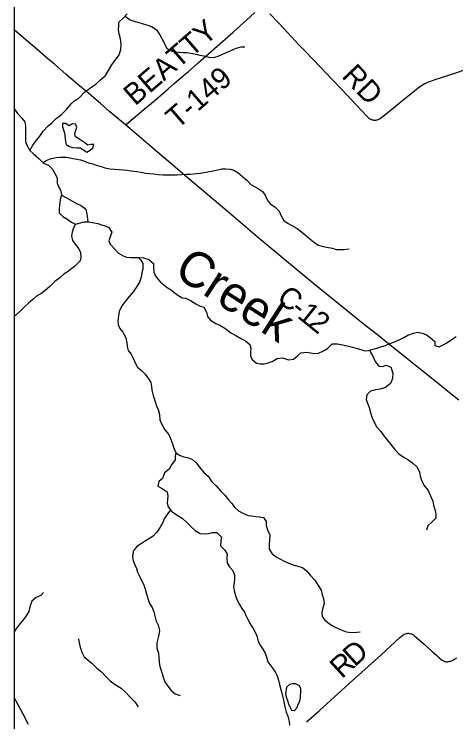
# Model space of a CAD drawing. Extents: x 0 to 34, y 0 to 22.
# Drawn here: x 24.788 to 25.964, y 16.977 to 18.863 of the extents above; entities that cross this region are included whole.
import ezdxf

# ---------------------------------------------------------------- set-up
doc = ezdxf.new("R2010")
doc.units = 0
for name, color, linetype in [('GM_X_Corporation', 7, 'Continuous'), ('GM_X_County_Road', 7, 'Continuous'), ('GM_X_County_Road_Text', 7, 'Continuous'), ('GM_X_Major_River', 7, 'Continuous'), ('GM_X_Minor_Lake', 7, 'Continuous'), ('GM_X_Minor_River', 7, 'Continuous'), ('GM_X_Minor_River_Text', 7, 'Continuous'), ('GM_X_State_Route', 7, 'Continuous'), ('GM_X_Township_Road', 7, 'Continuous'), ('GM_X_Township_Road_Text', 7, 'Continuous')]:
    doc.layers.add(name, color=color, linetype=linetype)

msp = doc.modelspace()

# ---------------------------------------------------------------- linework, layer by layer
at = {"layer": 'GM_X_Corporation'}
for points in [[(31.5875, 16.2767), (31.5875, 21.1059), (24.7875, 21.1059), (24.7875, 14.3059), (28.9316, 14.3059), (29.0116, 14.3654), (30.2271, 15.2782), (30.4064, 15.4161), (30.5426, 15.5161)], [(24.7875, 21.0754), (24.7875, 14.3059), (28.9316, 14.3059), (29.0116, 14.3654), (30.2271, 15.2782), (30.4064, 15.4161), (30.2965, 15.5727), (29.7308, 16.376), (29.4482, 16.7745), (28.3618, 18.3058), (27.7955, 19.0474), (27.3085, 19.7612), (27.122, 19.8586), (26.9873, 19.9283), (26.0175, 20.4289), (25.0178, 20.9472)]]:
    msp.add_lwpolyline(points, close=True, dxfattribs=at)
at = {"layer": 'GM_X_County_Road'}
for points in [[(25.0841, 18.5672), (25.0426, 18.6024), (25.0177, 18.624), (24.9809, 18.6555), (24.9572, 18.6755), (24.9251, 18.703), (24.895, 18.729), (24.8765, 18.7447), (24.8477, 18.7693), (24.8198, 18.7931), (24.7875, 18.8204)], [(25.9724, 17.8336), (25.9476, 17.8534), (25.9214, 17.8743), (25.8733, 17.9126), (25.8333, 17.9451), (25.8059, 17.9675), (25.785, 17.9842), (25.7553, 18.0077), (25.7256, 18.0313), (25.6945, 18.0561), (25.6649, 18.0798), (25.5958, 18.1356), (25.556, 18.1684), (25.4708, 18.2389), (25.4347, 18.2693), (25.354, 18.338), (25.2476, 18.4282), (25.2046, 18.4649), (25.152, 18.5095), (25.108, 18.5469), (25.0841, 18.5672)]]:
    msp.add_lwpolyline(points, dxfattribs=at)
at = {"layer": 'GM_X_Major_River'}
for points in [[(24.7875, 18.6102), (24.7881, 18.6091), (24.7964, 18.5977), (24.8077, 18.5855), (24.8156, 18.5756), (24.8178, 18.5646), (24.8174, 18.5551), (24.8173, 18.5387), (24.818, 18.5232), (24.8214, 18.5137), (24.8289, 18.4996), (24.8391, 18.4901), (24.8534, 18.4775), (24.8655, 18.4653), (24.8799, 18.4595), (24.8893, 18.4496), (24.8946, 18.4393), (24.9025, 18.426), (24.902, 18.4123), (24.9062, 18.4013), (24.9118, 18.3914), (24.9136, 18.3808), (24.9105, 18.3675), (24.9086, 18.3531), (24.9074, 18.3432), (24.9073, 18.3334), (24.9175, 18.3235), (24.9277, 18.317), (24.9406, 18.3078), (24.9512, 18.3032), (24.9607, 18.3054), (24.974, 18.3091), (24.9865, 18.3091), (24.996, 18.3075), (25.01, 18.3044), (25.0203, 18.3013), (25.0301, 18.2982), (25.0396, 18.2944), (25.0475, 18.2818), (25.0444, 18.272), (25.0398, 18.2587), (25.0431, 18.2492), (25.0564, 18.2355), (25.0658, 18.2252), (25.0775, 18.2183), (25.087, 18.2148), (25.0984, 18.214), (25.1113, 18.2143), (25.1219, 18.2139)], [(25.1219, 18.2139), (25.1318, 18.2135), (25.1462, 18.2088), (25.1583, 18.1978), (25.159, 18.1868), (25.1593, 18.175), (25.1638, 18.1647), (25.177, 18.1487), (25.1951, 18.1338), (25.2065, 18.1266), (25.2212, 18.1155), (25.2349, 18.1063), (25.2447, 18.1055), (25.2572, 18.0994), (25.2712, 18.0906), (25.2811, 18.0856), (25.2924, 18.0817), (25.3, 18.0688), (25.3029, 18.057), (25.3108, 18.0467), (25.3248, 18.0379), (25.3355, 18.0341), (25.3491, 18.0256), (25.365, 18.0134), (25.3778, 18.0061), (25.393, 17.9977), (25.4036, 17.9924), (25.4157, 17.9824), (25.4179, 17.9722), (25.4167, 17.9619), (25.4174, 17.9509), (25.4223, 17.9414), (25.4332, 17.9326), (25.4427, 17.9311), (25.4537, 17.931), (25.4644, 17.9332), (25.4746, 17.9366), (25.4884, 17.9445), (25.5024, 17.9467), (25.5187, 17.9417), (25.5313, 17.9431), (25.5419, 17.9518), (25.5515, 17.9601), (25.5674, 17.9615), (25.5777, 17.9596), (25.5875, 17.9584), (25.5978, 17.9587), (25.6115, 17.9651), (25.6218, 17.9719), (25.6348, 17.9836), (25.6488, 17.9843), (25.6625, 17.9815), (25.6742, 17.9788), (25.6886, 17.9753), (25.7008, 17.9719), (25.711, 17.9688), (25.7216, 17.9653), (25.7319, 17.966), (25.7433, 17.9694), (25.7532, 17.9727), (25.7669, 17.9768), (25.7764, 17.9798), (25.7863, 17.984), (25.8007, 17.9896), (25.8148, 17.9959), (25.8251, 18.0012), (25.8361, 18.0068), (25.8517, 18.0125), (25.862, 18.0151), (25.8749, 18.0127), (25.8855, 18.0077), (25.8961, 18.0012), (25.9082, 17.9902), (25.9081, 17.9799), (25.9199, 17.9757), (25.9305, 17.9809), (25.9404, 17.9866), (25.9542, 17.996), (25.9648, 18.0035)]]:
    msp.add_lwpolyline(points, dxfattribs=at)
at = {"layer": 'GM_X_Minor_Lake'}
for points in [[(24.9356, 18.566), (24.9337, 18.5651), (24.9254, 18.5709), (24.9166, 18.571), (24.9165, 18.5626), (24.9184, 18.5569), (24.9206, 18.5485), (24.9224, 18.5401), (24.9238, 18.5306)], [(24.9238, 18.5306), (24.9244, 18.523), (24.9259, 18.5154), (24.9349, 18.5096), (24.944, 18.5072), (24.9543, 18.5067), (24.9642, 18.5062), (24.9725, 18.5008), (24.9808, 18.495), (24.9896, 18.4998), (24.9973, 18.5062), (24.9997, 18.5153), (24.9921, 18.5154), (24.984, 18.5136), (24.9754, 18.5194), (24.9678, 18.5252), (24.9599, 18.5306), (24.9512, 18.536), (24.949, 18.544), (24.9518, 18.5535), (24.9542, 18.5614), (24.9512, 18.569), (24.9429, 18.5699), (24.9356, 18.566)], [(25.5507, 17.0468), (25.5507, 17.0469), (25.5511, 17.0552), (25.5509, 17.0644), (25.5475, 17.0724), (25.5373, 17.0782), (25.5286, 17.0779), (25.521, 17.0761), (25.5133, 17.0693), (25.51, 17.0511), (25.5122, 17.042), (25.5159, 17.0332)], [(25.5159, 17.0332), (25.5184, 17.0248), (25.5218, 17.0168), (25.5266, 17.008), (25.5342, 17.0068), (25.5415, 17.0151), (25.5439, 17.0234), (25.5482, 17.0321), (25.5506, 17.0412), (25.5507, 17.0468)]]:
    msp.add_lwpolyline(points, dxfattribs=at)
at = {"layer": 'GM_X_Minor_River'}
for points in [[(24.8295, 18.499), (24.8372, 18.513), (24.8445, 18.5228), (24.8557, 18.5378), (24.865, 18.5503), (24.8781, 18.5653), (24.8881, 18.5728), (24.8993, 18.5841), (24.9139, 18.5953), (24.9278, 18.6096), (24.939, 18.6235), (24.9486, 18.6318), (24.9612, 18.6403), (24.9747, 18.6546), (24.9905, 18.6659), (25.0058, 18.6771), (25.0177, 18.6876), (25.0304, 18.6988), (25.039, 18.712), (25.0475, 18.7275), (25.0576, 18.7407), (25.0669, 18.7543), (25.072, 18.7683), (25.0729, 18.7812), (25.0719, 18.7907), (25.0697, 18.8002), (25.0668, 18.8101), (25.0654, 18.8208), (25.0663, 18.8306), (25.066, 18.8409), (25.0779, 18.8522), (25.0887, 18.8631)], [(25.0828, 18.8571), (25.0965, 18.847), (25.1102, 18.8427), (25.12, 18.8399), (25.1314, 18.8364), (25.1439, 18.8328), (25.1549, 18.8285), (25.1666, 18.8204), (25.1759, 18.807), (25.1815, 18.7959), (25.1878, 18.7841), (25.1945, 18.7714), (25.2074, 18.7637), (25.2172, 18.7621), (25.2275, 18.7608), (25.2374, 18.7603), (25.2473, 18.7602), (25.2583, 18.759), (25.2727, 18.7557), (25.2822, 18.753), (25.2924, 18.7513), (25.3061, 18.7482), (25.3183, 18.7473), (25.3312, 18.7505), (25.3408, 18.7546), (25.3507, 18.7594), (25.3611, 18.7639), (25.3725, 18.7691), (25.3825, 18.7731), (25.3924, 18.7757), (25.4023, 18.7756)], [(24.8643, 18.4665), (24.8732, 18.4727), (24.8862, 18.4778), (24.8996, 18.4807), (24.9106, 18.4814), (24.9262, 18.4812), (24.9406, 18.4787), (24.9547, 18.4759), (24.9642, 18.4739), (24.9752, 18.4704), (24.9858, 18.4665), (24.9968, 18.4633), (25.0062, 18.4605), (25.0191, 18.4566), (25.029, 18.4534), (25.0426, 18.4502), (25.0544, 18.449), (25.067, 18.4485), (25.0776, 18.4476), (25.0875, 18.4467), (25.0989, 18.4447), (25.1145, 18.4434), (25.1262, 18.4413), (25.1376, 18.4389), (25.1479, 18.4377), (25.16, 18.4368), (25.1707, 18.4355), (25.184, 18.4342), (25.2114, 18.4339), (25.2213, 18.4346), (25.2331, 18.4352), (25.2464, 18.4358), (25.2563, 18.4364), (25.273, 18.4378), (25.2833, 18.4392), (25.294, 18.441), (25.3081, 18.4431), (25.3176, 18.4452), (25.3302, 18.4478), (25.3405, 18.4499), (25.3516, 18.4506), (25.3633, 18.4493), (25.3728, 18.4465), (25.3834, 18.4403), (25.3962, 18.4303), (25.4071, 18.4203), (25.418, 18.4088), (25.4358, 18.3987), (25.449, 18.3898), (25.4561, 18.3799), (25.4617, 18.368), (25.4699, 18.3573), (25.4816, 18.3492), (25.4932, 18.3373), (25.4984, 18.3247), (25.5063, 18.3128), (25.5176, 18.3043), (25.5274, 18.2993), (25.5418, 18.2915), (25.5527, 18.2827), (25.5625, 18.2746), (25.5753, 18.2634), (25.5881, 18.253), (25.5983, 18.2472), (25.6104, 18.2433), (25.6252, 18.2404), (25.6355, 18.2388), (25.6453, 18.2357), (25.656, 18.2352), (25.6663, 18.2358), (25.6796, 18.2368)], [(24.9135, 18.38), (24.9283, 18.3718), (24.9408, 18.3652), (24.9532, 18.3578), (24.9661, 18.3523), (24.9782, 18.3427), (24.9807, 18.3298), (24.9834, 18.3091)], [(24.9512, 18.3032), (24.9452, 18.2933), (24.942, 18.2812), (24.9404, 18.2717), (24.9429, 18.2595), (24.95, 18.2499), (24.9602, 18.2373), (24.9646, 18.227), (24.9648, 18.2144), (24.9632, 18.205), (24.9482, 18.1903), (24.9297, 18.1761), (24.9198, 18.1697), (24.909, 18.16), (24.8956, 18.1503), (24.8825, 18.1367), (24.8713, 18.127), (24.8609, 18.1187), (24.8472, 18.1109), (24.8372, 18.1023), (24.826, 18.0922), (24.816, 18.0835), (24.8044, 18.0715), (24.7921, 18.0603), (24.7875, 18.0566)], [(25.1181, 18.214), (25.1253, 18.2073), (25.1305, 18.1978), (25.1299, 18.183), (25.1279, 18.1731), (25.1255, 18.1614), (25.1212, 18.1481), (25.1142, 18.1372), (25.1041, 18.1228), (25.0945, 18.1112), (25.0852, 18.0999), (25.0747, 18.0856), (25.0669, 18.0705), (25.0653, 18.0587), (25.0636, 18.0454), (25.065, 18.0351), (25.0687, 18.0248), (25.0773, 18.0149), (25.0851, 18.0004), (25.0876, 17.9863), (25.0883, 17.9768), (25.0916, 17.9665), (25.099, 17.9561), (25.1054, 17.9439), (25.1105, 17.9317), (25.1161, 17.9221), (25.1267, 17.9133), (25.1361, 17.9033), (25.1458, 17.8906), (25.1514, 17.8807), (25.1535, 17.87), (25.1546, 17.8605), (25.1582, 17.8461), (25.1622, 17.8327), (25.167, 17.8186), (25.1707, 17.8087), (25.1747, 17.7957), (25.1757, 17.7817), (25.1797, 17.771), (25.1887, 17.7545), (25.1996, 17.7423), (25.2044, 17.7316), (25.2095, 17.7178), (25.2132, 17.706), (25.2191, 17.693), (25.2293, 17.6861), (25.2392, 17.6829), (25.2494, 17.6813), (25.2627, 17.6754), (25.2725, 17.667), (25.2811, 17.6555), (25.2927, 17.6413), (25.3044, 17.6309), (25.3141, 17.6164), (25.3257, 17.6056), (25.337, 17.5922), (25.3486, 17.5803), (25.3584, 17.5684), (25.367, 17.5588), (25.3749, 17.5477), (25.3854, 17.5392), (25.3964, 17.5326), (25.4111, 17.5268), (25.421, 17.5255), (25.4305, 17.5239), (25.4412, 17.523), (25.4514, 17.521), (25.4585, 17.5106), (25.4591, 17.5008), (25.462, 17.4886), (25.4687, 17.4752), (25.4678, 17.4612), (25.4665, 17.4494), (25.4671, 17.4368), (25.475, 17.4246), (25.4851, 17.4161), (25.495, 17.4107), (25.5082, 17.4041), (25.5233, 17.3975), (25.5336, 17.3943), (25.543, 17.3912), (25.5552, 17.3876), (25.5665, 17.3791), (25.5766, 17.3665), (25.5882, 17.3542), (25.5972, 17.3404), (25.605, 17.3274), (25.6083, 17.3148), (25.6112, 17.3053), (25.613, 17.292), (25.6098, 17.2806), (25.607, 17.2689), (25.6084, 17.2575), (25.6151, 17.2479), (25.6306, 17.2363), (25.6412, 17.2301), (25.654, 17.2239), (25.6722, 17.2169), (25.6855, 17.2144), (25.6999, 17.2154), (25.7095, 17.2168)], [(25.7348, 17.9669), (25.7379, 17.96), (25.7435, 17.9492), (25.749, 17.9367), (25.7591, 17.9248), (25.769, 17.9239), (25.7786, 17.9272), (25.7907, 17.9217), (25.7966, 17.9057), (25.7953, 17.8917), (25.7898, 17.8785), (25.7771, 17.868), (25.7626, 17.8632), (25.7504, 17.8618), (25.7366, 17.8582), (25.7274, 17.8484), (25.725, 17.8355), (25.729, 17.8259), (25.7331, 17.8145), (25.7363, 17.8012), (25.7411, 17.7867), (25.7463, 17.7756), (25.7537, 17.7618), (25.7646, 17.7507), (25.7725, 17.7392), (25.783, 17.7258), (25.7905, 17.7158), (25.8013, 17.7028), (25.8126, 17.6909), (25.8239, 17.6828), (25.8364, 17.6754), (25.8485, 17.6673), (25.8613, 17.6554), (25.8676, 17.6417), (25.8693, 17.631), (25.8723, 17.6211), (25.8789, 17.6077), (25.8906, 17.5928), (25.8965, 17.579), (25.9024, 17.5649), (25.9042, 17.5539), (25.9089, 17.5401), (25.9107, 17.5295), (25.9106, 17.5196), (25.9013, 17.5098), (25.8898, 17.4989), (25.8855, 17.4872)], [(25.2186, 17.6941), (25.2164, 17.6847), (25.2166, 17.6748), (25.2066, 17.6616), (25.2, 17.6496), (25.1884, 17.6406), (25.1829, 17.6254), (25.1725, 17.6172), (25.1701, 17.6051), (25.1822, 17.5988), (25.1947, 17.59), (25.1968, 17.5789), (25.1959, 17.5694), (25.1954, 17.5596), (25.1976, 17.5493), (25.2062, 17.5382), (25.2213, 17.5277), (25.2353, 17.5192), (25.2466, 17.5085), (25.259, 17.4962), (25.2699, 17.4862), (25.2827, 17.4784), (25.2964, 17.4775), (25.3059, 17.4785), (25.3162, 17.4811), (25.3273, 17.481), (25.3401, 17.4687), (25.3384, 17.4588), (25.3375, 17.4455), (25.3484, 17.434), (25.3551, 17.4233), (25.3542, 17.4138), (25.3548, 17.3994), (25.3612, 17.3898), (25.3698, 17.3802), (25.3742, 17.3676), (25.3745, 17.3573), (25.3732, 17.3471), (25.3719, 17.3365), (25.3744, 17.3224), (25.377, 17.3129), (25.3807, 17.303), (25.3877, 17.2896), (25.3937, 17.2789), (25.4008, 17.2685), (25.4056, 17.2586), (25.4108, 17.2487), (25.4156, 17.2387), (25.4242, 17.2253), (25.4298, 17.2154), (25.4339, 17.2055), (25.4371, 17.191), (25.4427, 17.1807), (25.4502, 17.17), (25.4558, 17.1597), (25.4609, 17.1467), (25.4635, 17.1368), (25.4743, 17.1226), (25.4826, 17.11), (25.4881, 17.0993), (25.4918, 17.0874), (25.4943, 17.0764), (25.498, 17.0627), (25.5001, 17.0532), (25.5034, 17.0425), (25.5059, 17.0299), (25.5085, 17.017), (25.5125, 17.0021), (25.5169, 16.9918), (25.5198, 16.9777), (25.5212, 16.9678)], [(25.2036, 17.5416), (25.1966, 17.5322), (25.1877, 17.5194), (25.1834, 17.508), (25.1764, 17.4956), (25.1679, 17.482), (25.1575, 17.4711), (25.144, 17.4629), (25.1345, 17.4573), (25.1241, 17.4502), (25.1145, 17.4439), (25.1041, 17.4311), (25.1024, 17.4151), (25.1045, 17.4056), (25.109, 17.3949), (25.1131, 17.3854), (25.1164, 17.3755), (25.1223, 17.3632), (25.1264, 17.3533), (25.1327, 17.3418), (25.1364, 17.3304), (25.1396, 17.3182), (25.1448, 17.303), (25.1484, 17.2923), (25.1555, 17.2816), (25.1596, 17.2697), (25.1628, 17.2556), (25.1661, 17.245), (25.1713, 17.2347), (25.1746, 17.2202), (25.1725, 17.2088), (25.1698, 17.1982), (25.1677, 17.1868), (25.1675, 17.1728), (25.1719, 17.1594), (25.1733, 17.1488), (25.174, 17.1378), (25.175, 17.1275), (25.1779, 17.1161), (25.1816, 17.1054), (25.1845, 17.0958), (25.1889, 17.0836), (25.1953, 17.0741), (25.2046, 17.0614), (25.2167, 17.051), (25.2299, 17.0467)], [(24.8654, 17.3217), (24.8584, 17.3134), (24.8458, 17.3082), (24.8346, 17.2985), (24.8295, 17.2833), (24.8267, 17.2708), (24.8193, 17.2588), (24.8112, 17.2482), (24.7989, 17.2332), (24.7923, 17.2233), (24.7875, 17.2161)], [(24.9586, 17.1979), (24.9604, 17.1865), (24.9644, 17.1728), (24.9681, 17.1625), (24.9744, 17.1495), (24.9842, 17.1414), (24.9943, 17.1326), (25.0075, 17.1199), (25.0199, 17.1095), (25.0327, 17.0968), (25.0432, 17.086), (25.0564, 17.0764), (25.0723, 17.0663), (25.0847, 17.0552), (25.0963, 17.0425), (25.1091, 17.0298), (25.1177, 17.0168)]]:
    msp.add_lwpolyline(points, dxfattribs=at)
at = {"layer": 'GM_X_State_Route'}
msp.add_lwpolyline([(24.7875, 17.0417), (24.7922, 17.0326), (24.8106, 16.998), (24.8249, 16.9705)], dxfattribs=at)
at = {"layer": 'GM_X_Township_Road'}
for points in [[(25.0841, 18.5672), (25.0867, 18.5693), (25.1335, 18.609), (25.163, 18.6337), (25.1981, 18.6633), (25.2131, 18.6764), (25.2388, 18.6989), (25.2516, 18.7098), (25.2777, 18.7328), (25.3061, 18.7578), (25.3351, 18.7832), (25.3709, 18.8149), (25.4158, 18.8551), (25.4287, 18.8669)], [(25.4686, 18.8634), (25.4934, 18.8372), (25.5265, 18.8018), (25.5462, 18.7811), (25.5626, 18.7642), (25.6026, 18.7224), (25.6338, 18.6895), (25.6595, 18.6625), (25.7002, 18.6189), (25.727, 18.5904), (25.7308, 18.5869), (25.7324, 18.5857), (25.7352, 18.5838), (25.7372, 18.5828), (25.7398, 18.5817), (25.7416, 18.5811), (25.7437, 18.5806), (25.7456, 18.5803), (25.7471, 18.5802), (25.7494, 18.5801), (25.7506, 18.5802), (25.7533, 18.5806), (25.755, 18.581), (25.7576, 18.582), (25.7608, 18.5835), (25.7632, 18.5851), (25.7673, 18.5881), (25.77, 18.5902), (25.7979, 18.6131), (25.8186, 18.63), (25.8583, 18.662), (25.8685, 18.6697), (25.8724, 18.6724), (25.8769, 18.6752), (25.881, 18.6775), (25.8843, 18.679), (25.888, 18.6807), (25.8913, 18.682), (25.8973, 18.6843), (25.9065, 18.6875), (25.9508, 18.7018), (26.0033, 18.7193)], [(25.566, 16.9765), (25.5777, 16.9867), (25.6002, 17.0063), (25.6301, 17.0334), (25.6799, 17.0784), (25.7643, 17.1547), (25.7898, 17.1783), (25.8145, 17.2011), (25.8191, 17.2051), (25.8225, 17.2077), (25.8243, 17.2089), (25.8267, 17.2101), (25.8295, 17.2112), (25.8323, 17.2121), (25.8342, 17.2124), (25.8365, 17.2126), (25.8382, 17.2126), (25.84, 17.2124), (25.8418, 17.2121), (25.844, 17.2115), (25.8457, 17.2109), (25.8474, 17.2102), (25.8492, 17.2093), (25.8511, 17.2081), (25.8541, 17.206), (25.8602, 17.2008), (25.8797, 17.1835), (25.9005, 17.1648), (25.9061, 17.1598), (25.9133, 17.1531), (25.9197, 17.147), (25.9241, 17.1434), (25.9272, 17.1412), (25.9295, 17.1399), (25.9317, 17.1388), (25.9348, 17.1377), (25.9378, 17.137), (25.9401, 17.1368), (25.9423, 17.1369), (25.9449, 17.1371), (25.9466, 17.1374), (25.9487, 17.1379), (25.9505, 17.1385), (25.9523, 17.1392), (25.9557, 17.1408), (25.9601, 17.1433), (25.9663, 17.1476)]]:
    msp.add_lwpolyline(points, dxfattribs=at)

# ---------------------------------------------------------------- texts
at = {"layer": 'GM_X_County_Road_Text'}
for s, rotation, p in [('C', 320.118, (25.4841, 18.101)), ('-', 321.1753, (25.5207, 18.0703)), ('1', 321.2523, (25.539, 18.0557)), ('2', 321.2896, (25.5663, 18.0337))]:
    msp.add_text(s, height=0.0568, rotation=rotation, dxfattribs=at).set_placement(p)
at = {"layer": 'GM_X_Minor_River_Text'}
msp.add_text('Creek', height=0.09469, rotation=327.2202, dxfattribs=at).set_placement((25.2092, 18.1676))
at = {"layer": 'GM_X_Township_Road_Text'}
for s, height, rotation, p in [('BEATTY', 0.05682, 40.8794, (25.1097, 18.6164)), ('RD', 0.05682, 313.6009, (25.6577, 18.6958)), ('T-149', 0.05682, 40.852, (25.2224, 18.5545)), ('D', 0.0568, 42.1088, (25.6948, 17.1213)), ('R', 0.0568, 42.4435, (25.6604, 17.0898))]:
    msp.add_text(s, height=height, rotation=rotation, dxfattribs=at).set_placement(p)

doc.saveas('drawing.dxf')
